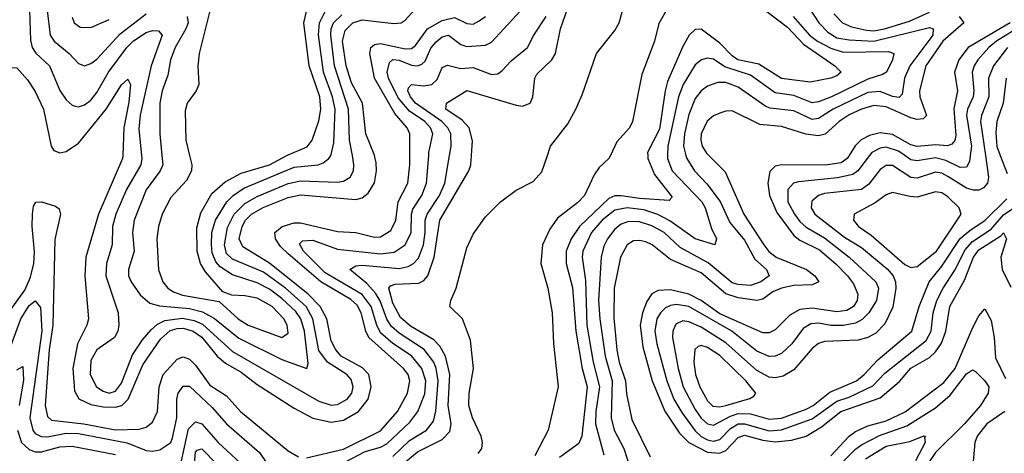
# Model space of a CAD drawing. Header units: inches. Extents: x 884549 to 1028252, y 526810 to 653624.
# Tile 745 of 1056: x 1002319 to 1005513, y 589035 to 590440. Entities that reach past the tile are written whole.
import ezdxf

# ---------------------------------------------------------------- set-up
doc = ezdxf.new("R2010")
doc.units = ezdxf.units.IN
doc.header["$MEASUREMENT"] = 0
doc.layers.add('B0508', color=7, linetype='Continuous')
doc.layers.add('B0509', color=7, linetype='Continuous')

msp = doc.modelspace()

# ---------------------------------------------------------------- linework, layer by layer
at = {"layer": 'B0508', "color": 5}
for points, elevation in [([(1002653.6, 590000), (1002653.1, 589990), (1002574.9, 589810), (1002534, 589670), (1002530.4, 589610), (1002542.4, 589470), (1002536.9, 589450), (1002506.8, 589390), (1002492.3, 589310), (1002497.2, 589237.2), (1002510.7, 589210.7), (1002550, 589193.3), (1002590, 589185.6), (1002630, 589184), (1002650.3, 589190), (1002671.5, 589210), (1002719, 589321), (1002775.6, 589404.4), (1002807.6, 589432.4), (1002830, 589439.6), (1002850, 589440.2), (1002882.5, 589430), (1002910, 589411.4), (1002959.9, 589350), (1002986.8, 589326.8), (1003037.7, 589297.7), (1003090, 589257.3), (1003210, 589181.3), (1003270, 589148.2), (1003330, 589135.3), (1003370, 589142.2), (1003418.3, 589170), (1003449.9, 589210), (1003459.8, 589250), (1003451.8, 589290), (1003431.3, 589311.3), (1003362.4, 589350), (1003344.3, 589370), (1003330, 589399.2), (1003315.1, 589470), (1003294, 589510), (1003254.7, 589550), (1003130, 589650.4), (1003043.5, 589703.5), (1003030.7, 589730), (1003040.4, 589770), (1003052, 589790), (1003070.7, 589809.3), (1003108.9, 589831.1), (1003190, 589863.9), (1003230, 589872.5), (1003410, 589857.8), (1003430, 589862.9), (1003450, 589877.7), (1003470, 589911.1), (1003477, 589950), (1003475.9, 589975.9), (1003470.3, 590000)], 2020), ([(1002714.6, 590000), (1002715.6, 589990), (1002711.8, 589970), (1002665.6, 589890), (1002631.7, 589810), (1002620.7, 589770), (1002618.8, 589710), (1002601, 589650), (1002598.7, 589610), (1002638.3, 589490), (1002641.2, 589450), (1002637.4, 589430), (1002627, 589410), (1002570, 589369.8), (1002550, 589335.1), (1002548.4, 589290), (1002568.4, 589250), (1002590, 589235.8), (1002610, 589230.1), (1002630, 589236.1), (1002650, 589261.9), (1002685.8, 589354.2), (1002717.8, 589402.2), (1002745.5, 589434.5), (1002766.6, 589453.4), (1002790, 589465), (1002847.4, 589472.6), (1002885.1, 589465.1), (1002912.7, 589452.7), (1003010, 589364.5), (1003290, 589203.5), (1003330, 589191.1), (1003350, 589192.8), (1003381.3, 589210), (1003396.3, 589230), (1003400.9, 589250), (1003394.4, 589274.4), (1003380.5, 589290), (1003317.7, 589330), (1003290, 589367.4), (1003270, 589470), (1003248.6, 589510), (1003181.2, 589570), (1003110, 589622), (1003010, 589663.8), (1002990, 589682.4), (1002983.9, 589710), (1002993, 589767), (1003015.3, 589810), (1003050, 589844.8), (1003090, 589867.1), (1003190, 589908.7), (1003230, 589918.1), (1003350, 589913.3), (1003370, 589916.3), (1003391.3, 589930), (1003402.5, 589950), (1003403.5, 589970), (1003398.3, 590000)], 2040), ([(1002780.6, 590000), (1002783.7, 589970), (1002775.5, 589950), (1002730, 589889.1), (1002690.8, 589790), (1002685.1, 589750), (1002690.8, 589690), (1002672.3, 589630), (1002672.8, 589610), (1002680.8, 589590), (1002710, 589548.1), (1002741.2, 589521.2), (1002773.1, 589513.1), (1002870, 589504.1), (1002912.8, 589492.8), (1002951.4, 589471.4), (1003030, 589408.1), (1003170, 589338.4), (1003250.6, 589309.4), (1003254.5, 589325.5), (1003242.9, 589430), (1003231.3, 589470), (1003214.6, 589494.6), (1003170, 589536.9), (1003130, 589566.4), (1003090, 589586.9), (1003010, 589612.9), (1002970, 589639.1), (1002955.6, 589655.6), (1002944.1, 589684.1), (1002941.2, 589710), (1002942.8, 589750), (1002954.5, 589790), (1002991.7, 589850), (1003011.7, 589870), (1003046.3, 589893.7), (1003210, 589962), (1003287.3, 589970), (1003304.1, 589975.9), (1003322.2, 589990), (1003328.4, 590000)], 2060), ([(1002870.4, 590000), (1002877.9, 589970), (1002877, 589950), (1002860.9, 589919.1), (1002810, 589864.1), (1002781.2, 589810), (1002769.1, 589770), (1002764.4, 589730), (1002769.7, 589629.7), (1002783.8, 589590), (1002800.4, 589570), (1002818.5, 589558.5), (1002847.4, 589547.4), (1002966.2, 589526.2), (1003028.2, 589470), (1003060.8, 589450), (1003170, 589410.1), (1003190, 589424.2), (1003186.9, 589450), (1003176, 589470), (1003138.3, 589510), (1003090, 589537.1), (1003050, 589545.2), (1003007, 589547), (1002978, 589558), (1002922.4, 589622.4), (1002906.3, 589650), (1002895.2, 589690), (1002894.3, 589765.7), (1002906.4, 589813.6), (1002942.9, 589877.1), (1002985.3, 589914.7), (1003037.4, 589942.6), (1003130, 589969.2), (1003186.3, 590000)], 2080), ([(1003250, 589019.9), (1003370, 589048.2), (1003490, 589107.5), (1003545.1, 589170), (1003577, 589230), (1003585.2, 589270), (1003579, 589290), (1003564.2, 589310), (1003452.1, 589410), (1003441.7, 589430), (1003427, 589490), (1003414.3, 589514.3), (1003393.3, 589533.3), (1003296.6, 589590), (1003190, 589680.8), (1003165.4, 589705.4), (1003149.1, 589730), (1003147.1, 589750), (1003170.7, 589769.3), (1003210, 589782), (1003230, 589781.7), (1003350, 589753.9), (1003410, 589750.4), (1003470, 589734.7), (1003490, 589736.4), (1003522.9, 589757.1), (1003538.9, 589790), (1003547.1, 589850), (1003578.6, 589910), (1003584.2, 589970), (1003584.5, 590000)], 1980), ([(1003334.5, 588985.5), (1003439.6, 589040.4), (1003490, 589054.7), (1003510, 589065.3), (1003584.4, 589135.6), (1003610.6, 589170), (1003632.9, 589227.1), (1003636.8, 589270), (1003623.9, 589310), (1003590.3, 589350.3), (1003530, 589390.2), (1003490, 589425), (1003477.6, 589450), (1003459.7, 589510), (1003430, 589549.7), (1003310, 589619.5), (1003240.3, 589690), (1003226.8, 589713.2), (1003236.9, 589723.1), (1003270, 589725.6), (1003350, 589696.5), (1003490, 589681), (1003533.4, 589686.6), (1003570, 589710), (1003588.5, 589750), (1003589.7, 589810), (1003593.9, 589826.1), (1003623.6, 589870), (1003638.8, 589910), (1003645.9, 590000)], 1960), ([(1003530, 589024.6), (1003583.9, 589076.1), (1003638.4, 589110), (1003661.4, 589138.6), (1003668.7, 589171.3), (1003677.1, 589270), (1003670.6, 589310), (1003662.6, 589330), (1003631.4, 589371.4), (1003550, 589423.9), (1003525.2, 589445.2), (1003510, 589469.5), (1003488.4, 589528.4), (1003473.6, 589553.6), (1003444.9, 589584.9), (1003389.9, 589630), (1003410, 589642.2), (1003430, 589644.5), (1003550, 589633.6), (1003579.8, 589640.2), (1003597.1, 589650), (1003612.5, 589667.5), (1003628.5, 589710), (1003634.8, 589750), (1003634.8, 589790), (1003641, 589810), (1003681.2, 589870), (1003698.2, 589910), (1003713.7, 590000)], 1940), ([(1003549.9, 588990), (1003610, 589039.4), (1003690, 589079.2), (1003714.6, 589105.4), (1003718.5, 589130), (1003709, 589190), (1003714.4, 589290), (1003700.4, 589350), (1003681.7, 589381.7), (1003662.3, 589402.3), (1003586.6, 589446.6), (1003554.9, 589474.8), (1003530, 589521.5), (1003516.6, 589570), (1003522.4, 589577.6), (1003537, 589583), (1003613.4, 589586.6), (1003630, 589594.6), (1003642.6, 589610), (1003663.4, 589670), (1003681.8, 589790), (1003776.1, 589950), (1003782.5, 589970), (1003784.5, 590000)], 1920), ([(1003806.1, 589033.9), (1003818.1, 589050), (1003820.7, 589070), (1003816.5, 589090), (1003788.1, 589150), (1003776.2, 589190), (1003777.5, 589230), (1003791.4, 589310), (1003781.5, 589401.5), (1003755, 589470), (1003714.5, 589510), (1003717.5, 589530), (1003735.4, 589570), (1003770, 589700.9), (1003790, 589744.9), (1003830, 589801.3), (1003878.5, 589850), (1003930, 589887.8), (1003984.6, 589915.4), (1004013, 589947), (1004030.7, 590000)], 1880), ([(1004235.1, 590000), (1004230.3, 589989.7), (1004199.1, 589960.9), (1004182.3, 589937.7), (1004151.6, 589870), (1004130, 589847.3), (1004063.6, 589796.4), (1004039.1, 589760.9), (1004015.4, 589710), (1004009.4, 589650), (1004031.8, 589570), (1004046, 589490), (1004050.9, 589390.9), (1004065.5, 589250), (1004032.8, 589110), (1003990, 589026.8)], 1880), ([(1004356.1, 590000), (1004356.9, 589990), (1004378.6, 589938.6), (1004435.3, 589864.7), (1004425.7, 589854.3), (1004330, 589860.4), (1004270, 589869.2), (1004250, 589869), (1004230, 589860.3), (1004134.7, 589770), (1004107.5, 589730), (1004092.2, 589690), (1004091.6, 589650), (1004112.6, 589572.6), (1004123.5, 589430), (1004144, 589310), (1004159.5, 589250), (1004142.6, 589090), (1004133, 589067), (1004070, 589020.6)], 1920), ([(1004420.7, 590000), (1004420.4, 589990), (1004435.3, 589950), (1004531.6, 589850), (1004542, 589830), (1004562.8, 589762.8), (1004579.4, 589730), (1004573.4, 589710), (1004510, 589729.9), (1004428.3, 589788.3), (1004389, 589809), (1004343.8, 589823.9), (1004289.3, 589830.7), (1004250, 589822.5), (1004208.6, 589790), (1004174.4, 589750), (1004145.9, 589690), (1004143.7, 589670), (1004154.3, 589594.3), (1004159.1, 589450), (1004179.1, 589330), (1004199.9, 589250), (1004187.5, 589170), (1004186.6, 589130), (1004214.2, 589030)], 1940), ([(1004480.1, 590000), (1004482.6, 589990), (1004507.7, 589950), (1004548, 589908), (1004591.3, 589851.3), (1004622.8, 589782.8), (1004670, 589725.6), (1004703.8, 589663.8), (1004741.3, 589630), (1004750.2, 589610), (1004723.3, 589590), (1004690, 589578.2), (1004650, 589581.3), (1004630, 589587.5), (1004552.2, 589652.2), (1004461.5, 589701.5), (1004410, 589750.5), (1004370, 589771.6), (1004330, 589785.2), (1004294.3, 589785.7), (1004270, 589776.9), (1004250, 589761.1), (1004226.1, 589730), (1004213.9, 589706.1), (1004204.9, 589670), (1004196.9, 589530), (1004200.7, 589470), (1004217.8, 589350), (1004241.3, 589270), (1004237.6, 589150), (1004247.6, 589110), (1004278.5, 589050), (1004305, 588970)], 1960), ([(1004554.5, 590000), (1004607.1, 589947.1), (1004668, 589810), (1004732.3, 589710), (1004748.5, 589688.5), (1004772.4, 589670), (1004871.6, 589630), (1004898.7, 589610), (1004910.8, 589590), (1004890, 589580.6), (1004830, 589578.4), (1004790, 589570), (1004762.1, 589557.9), (1004730, 589534.4), (1004710.5, 589529.5), (1004650, 589538.3), (1004610, 589551.7), (1004530, 589619.6), (1004430, 589663.3), (1004370.9, 589710), (1004350, 589720.5), (1004330, 589724.9), (1004310, 589722.8), (1004290, 589709.9), (1004268, 589670), (1004247.9, 589570), (1004246.7, 589473.3), (1004255.6, 589370), (1004263.7, 589330), (1004283.8, 589270), (1004287.2, 589227.2), (1004304.2, 589144.1), (1004363.7, 589023.7)], 1980), ([(1005009.3, 590000), (1005002.8, 589990), (1004983.5, 589976.5), (1004931.3, 589968.7), (1004790, 589969.9), (1004770, 589965.8), (1004751.9, 589948.1), (1004745.5, 589910), (1004750.8, 589870), (1004774.8, 589814.8), (1004830, 589740.4), (1004850, 589725.7), (1004913.8, 589693.8), (1004967.8, 589647.8), (1005003.7, 589610), (1005023.8, 589583.8), (1005037.8, 589550), (1005035.9, 589530), (1005023.3, 589510), (1005002.1, 589497.9), (1004970, 589493.3), (1004890, 589505.5), (1004850, 589501.3), (1004817.1, 589482.9), (1004770, 589434.5), (1004750, 589425.5), (1004730, 589425.6), (1004590, 589486.6), (1004530, 589529.6), (1004490, 589550.4), (1004430, 589564.1), (1004390, 589562.7), (1004369, 589551), (1004352.8, 589527.2), (1004338.9, 589490), (1004331.2, 589450), (1004340.1, 589379.9), (1004371, 589270), (1004411.6, 589171.6), (1004459.5, 589099.5), (1004489.3, 589069.3), (1004550, 589038.6), (1004590, 589035.3), (1004610, 589043.6), (1004650, 589086.3), (1004670, 589093.3), (1004730, 589076.9), (1004770, 589071.7), (1004822.7, 589077.3), (1004870, 589090.6), (1004919.7, 589120.3), (1004982.9, 589170), (1005110, 589214.5), (1005172.8, 589267.2), (1005210, 589310.6), (1005270, 589345.2), (1005290, 589363.2), (1005308.5, 589391.5), (1005323, 589430), (1005336.1, 589510), (1005383.9, 589596.1), (1005413.1, 589670), (1005430, 589693.9), (1005501, 589739), (1005510, 589749.4), (1005519.7, 589730), (1005501, 589670), (1005505.9, 589630), (1005533.6, 589573.6)], 2020), ([(1005075.6, 590000), (1005037.2, 589950), (1005021.2, 589938.8), (1004972.1, 589927.9), (1004845.2, 589914.8), (1004829.4, 589910), (1004810.1, 589890), (1004811, 589850), (1004831.7, 589810), (1004850, 589785.7), (1004870, 589767.3), (1004930, 589732.9), (1005009.3, 589670), (1005096.1, 589590), (1005104.4, 589570), (1005098.1, 589530), (1005073.5, 589490), (1005051.5, 589468.5), (1005030, 589457), (1004990, 589448.5), (1004950, 589449.3), (1004910, 589456.6), (1004885.2, 589454.8), (1004860.5, 589439.5), (1004823.1, 589390), (1004790, 589358.5), (1004770, 589349.5), (1004750, 589348.5), (1004710, 589365.3), (1004628.8, 589430), (1004490, 589510.6), (1004450, 589517), (1004430, 589514.1), (1004414, 589506), (1004398, 589490), (1004385.8, 589470), (1004379.8, 589430), (1004385.6, 589390), (1004418.5, 589270), (1004441.3, 589210), (1004466.7, 589166.7), (1004510, 589107), (1004529.3, 589089.3), (1004550, 589078.5), (1004570, 589074.3), (1004590, 589079.5), (1004624.7, 589115.3), (1004650, 589129.8), (1004670.6, 589130.6), (1004750, 589107.3), (1004790, 589110.4), (1004890, 589146.4), (1004970, 589204.1), (1005010, 589217), (1005086.7, 589253.3), (1005125.1, 589294.9), (1005259.5, 589400.5), (1005275.5, 589430), (1005282.1, 589490), (1005293.5, 589530), (1005313.9, 589570), (1005352.2, 589627.8), (1005385.5, 589694.5), (1005410, 589721.3), (1005470, 589760.7), (1005510, 589807.5), (1005550, 589834.9)], 2040), ([(1005451.4, 590000), (1005461.4, 589930), (1005457.7, 589910), (1005445, 589895), (1005430, 589888), (1005412.5, 589887.5), (1005390, 589893.6), (1005330, 589932.2), (1005310, 589942.3), (1005290, 589945.8), (1005230, 589926.9), (1005210, 589928.7), (1005150, 589967.3), (1005130, 589967.8), (1005110, 589954.8), (1005072.9, 589907.1), (1005050, 589889.9), (1004930, 589876.6), (1004910.1, 589869.9), (1004888.2, 589851.8), (1004886.3, 589830), (1004898.5, 589810), (1004994.9, 589734.9), (1005050, 589701.3), (1005132.7, 589632.7), (1005152.3, 589610), (1005159.7, 589590), (1005161, 589570), (1005151.5, 589508.5), (1005125.3, 589454.7), (1005095.6, 589424.4), (1005069.8, 589410.2), (1005038.6, 589401.4), (1004930, 589396.7), (1004910, 589390.3), (1004890, 589373.9), (1004830, 589305.1), (1004795.4, 589284.6), (1004770, 589279.1), (1004750, 589281.7), (1004710, 589302.6), (1004610, 589393.1), (1004530, 589443.2), (1004490, 589461.3), (1004470, 589464.3), (1004447, 589453), (1004437.4, 589430), (1004437.1, 589410), (1004455, 589310), (1004471.3, 589250), (1004510, 589176.9), (1004530, 589148.7), (1004550.5, 589130.5), (1004570, 589125.7), (1004624.5, 589155.5), (1004650, 589163.8), (1004690, 589162.5), (1004750, 589145.5), (1004790, 589149.1), (1004870, 589177.5), (1004893.1, 589190), (1004946.7, 589233.3), (1005033.1, 589270), (1005058.6, 589290), (1005102.5, 589337.5), (1005212.6, 589430), (1005236.5, 589510), (1005268.6, 589590), (1005310, 589641), (1005369.6, 589730.4), (1005402, 589758), (1005450, 589788.8), (1005520.9, 589859.1)], 2060), ([(1005402.4, 590000), (1005399.6, 589980.4), (1005390, 589961.6), (1005370, 589960.6), (1005323.4, 589983.4), (1005290, 589992.8), (1005230, 589982.2), (1005210, 589985.9), (1005190, 590000)], 2040), ([(1005499.7, 590000), (1005521.5, 589941.5)], 2080), ([(1002283.5, 589490), (1002336.4, 589563.6), (1002354.9, 589605.1), (1002365.2, 589650), (1002367.6, 589687.6), (1002359.8, 589770), (1002361, 589810), (1002364.2, 589835.8), (1002371.3, 589848.7), (1002390, 589849.5), (1002435.2, 589835.2), (1002447.2, 589827.2), (1002452.3, 589810), (1002432.9, 589727.1), (1002426.7, 589450), (1002414.9, 589370), (1002402.2, 589190), (1002410, 589154), (1002422.6, 589142.6), (1002527.2, 589130), (1002630, 589110.4), (1002707.2, 589112.8), (1002730, 589119.2), (1002750, 589136), (1002766.5, 589170), (1002771.3, 589250), (1002785.1, 589290), (1002830, 589339.9), (1002850, 589347.2), (1002870, 589339.9), (1002890, 589320.8), (1002935.8, 589255.8), (1002990, 589220.6), (1003035.7, 589170), (1003190, 589043.1), (1003223.5, 589023.5)], 1980), ([(1002271, 589329), (1002322.9, 589470), (1002350, 589513.7), (1002370, 589528.6), (1002387, 589507), (1002391, 589430), (1002352.7, 589150), (1002361.8, 589110), (1002370, 589099), (1002388.8, 589088.8), (1002410, 589088.4), (1002470, 589100.4), (1002510, 589098.9), (1002668.4, 589068.4), (1002730, 589043.9), (1002750, 589042), (1002773.6, 589046.4), (1002809.9, 589070), (1002815.5, 589084.5), (1002828.8, 589150), (1002829.3, 589210), (1002833.6, 589230), (1002850, 589252.5), (1002870, 589252.7), (1002943.5, 589183.5), (1002990, 589130.1), (1003096.9, 589036.9), (1003184, 588910)], 1960), ([(1004950, 589026.1), (1005009.3, 589090), (1005030, 589105.8), (1005070, 589123.3), (1005130, 589139.8), (1005191, 589169), (1005316.3, 589263.7), (1005353.2, 589310), (1005410, 589440.6), (1005430, 589479.8), (1005450, 589502.7), (1005470, 589464.9), (1005479.9, 589410), (1005483.6, 589343.6), (1005516.8, 589276.9)], 1980), ([(1002310, 589304.7), (1002330, 589315.5), (1002331.8, 589271.8), (1002318.2, 589190)], 1940), ([(1004970.8, 588989.2), (1005030, 589047.7), (1005050, 589061.7), (1005107.5, 589092.5), (1005196, 589124), (1005290, 589181.6), (1005336.9, 589223.1), (1005390, 589292.1), (1005410, 589305), (1005419.5, 589299.5), (1005449.6, 589270), (1005462, 589250), (1005459.8, 589230), (1005435, 589190), (1005383.3, 589130), (1005290, 589037.3), (1005246.5, 588973.5)], 1960), ([(1005514.2, 589170), (1005456.1, 589130), (1005424.6, 589090), (1005417.4, 589070), (1005411.6, 589008.4), (1005390, 588936.2), (1005370, 588906.9), (1005350, 588893.3), (1005310, 588881.3), (1005250, 588882.4), (1005230, 588877.7), (1005208.9, 588870), (1005198.7, 588850), (1005210, 588829), (1005244, 588810), (1005290.8, 588790), (1005350, 588774.3), (1005397.4, 588737.4), (1005426.5, 588726.5), (1005450, 588729), (1005570, 588777.5)], 1980), ([(1002844.6, 589010), (1002866.4, 589113.6), (1002890, 589137.2), (1002910, 589130.5), (1002963.3, 589070), (1003049.8, 588989.8)], 1940), ([(1002312.8, 589110), (1002325.1, 589070), (1002350, 589047.5), (1002370, 589039.7), (1002390, 589039.2), (1002450, 589055.5), (1002490, 589057.8), (1002630, 589031.2)], 1940), ([(1005062.9, 589017.2), (1005130, 589057.4), (1005206.6, 589073.4), (1005251.6, 589091.6), (1005257.1, 589090), (1005253.8, 589086.2), (1005255.9, 589070), (1005224.3, 589010)], 1940), ([(1002885.2, 588990), (1002890, 589038), (1002895.5, 589044.5), (1002910, 589049.2), (1003008.6, 588948.6)], 1920)]:
    msp.add_lwpolyline(points, dxfattribs=dict(at, elevation=elevation))
at = {"layer": 'B0508', "color": 5, "elevation": 2080}
for points in [[(1005290, 589881.8), (1005230, 589865.3), (1005206.6, 589866.6), (1005150, 589880.2), (1005130, 589872.7), (1005093.3, 589846.7), (1005025.2, 589810), (1005023.5, 589790), (1005039.5, 589770), (1005081.4, 589741.4), (1005190, 589646.5), (1005210, 589637), (1005230, 589640.1), (1005292.4, 589690), (1005372.5, 589810), (1005366.4, 589830), (1005330, 589866.4), (1005310, 589878.5)], [(1004530, 589384.1), (1004519.4, 589380.6), (1004508.7, 589371.3), (1004505.6, 589330), (1004511.3, 589290), (1004524.7, 589250), (1004550, 589205.2), (1004567.9, 589187.9), (1004590, 589184.8), (1004610, 589189.6), (1004687.7, 589212.3), (1004700.6, 589219.4), (1004706.5, 589230), (1004673.9, 589270), (1004590, 589352.2), (1004550, 589377.9)]]:
    msp.add_lwpolyline(points, close=True, dxfattribs=at)
at = {"layer": 'B0509', "color": 5}
for points, elevation in [([(1003470.3, 590000), (1003470, 590001.1), (1003441.5, 590070), (1003431.1, 590170), (1003395.7, 590235.7), (1003378.3, 590290), (1003366.3, 590370), (1003374.8, 590405.2), (1003399.5, 590430), (1003430, 590439.3), (1003532.5, 590427.5), (1003556.1, 590430), (1003570, 590438.7), (1003670, 590550.1)], 2020), ([(1002350, 590504.9), (1002354.2, 590374.2), (1002360.2, 590350), (1002371.6, 590331.6), (1002415.7, 590290), (1002450, 590210.2), (1002470, 590180.2), (1002490, 590163), (1002500, 590160), (1002510, 590157.3), (1002530, 590163.9), (1002550, 590179.6), (1002570, 590204.2), (1002607.3, 590270), (1002667.1, 590350), (1002688.7, 590371.3), (1002730, 590398.2), (1002750, 590405), (1002770, 590403.4), (1002781, 590390), (1002745.8, 590290), (1002710.4, 590130.4), (1002705.4, 590085.4), (1002714.6, 590000)], 2040), ([(1002944.8, 590504.8), (1002901.9, 590330), (1002897.2, 590290), (1002900.9, 590230), (1002892, 590210), (1002862.5, 590170), (1002855.6, 590144.4), (1002857.8, 590050), (1002870.4, 590000)], 2080), ([(1003645.9, 590000), (1003646.7, 590010), (1003659.8, 590070), (1003652, 590090), (1003632.9, 590110), (1003583.3, 590143.3), (1003546.6, 590186.6), (1003515.3, 590250), (1003511.1, 590270), (1003518.7, 590301.3), (1003530, 590310.9), (1003550, 590308.5), (1003590, 590292.3), (1003610, 590290.1), (1003623.8, 590296.2), (1003634, 590306), (1003652.6, 590347.4), (1003670, 590368.1), (1003690, 590384.4), (1003710, 590389.6), (1003750, 590359.9), (1003770, 590353), (1003830, 590357), (1003850, 590367.2), (1003970, 590497)], 1960), ([(1003784.5, 590000), (1003787.8, 590047.8), (1003776.7, 590090), (1003754.9, 590114.9), (1003701.8, 590150), (1003704, 590170), (1003770, 590210.6), (1003930, 590162.6), (1003950, 590160.1), (1003975, 590170), (1003983.8, 590190), (1003989.9, 590250), (1003996.2, 590263.8), (1004045.6, 590310), (1004056.7, 590330), (1004073.3, 590410), (1004103.2, 590496.8)], 1920), ([(1004030.7, 590000), (1004040.7, 590030), (1004097.6, 590102.4), (1004123.6, 590150), (1004144, 590196), (1004189.8, 590330), (1004250, 590404.9), (1004263.1, 590430), (1004290, 590523.8)], 1880), ([(1004435.8, 590504.2), (1004392.7, 590427.3), (1004378.3, 590370), (1004337.4, 590262.6), (1004306.9, 590110), (1004296.8, 590090), (1004255.6, 590044.4), (1004235.1, 590000)], 1880), ([(1002408, 590470), (1002417.8, 590390), (1002431.7, 590370), (1002479.8, 590330), (1002510, 590298.2), (1002530, 590290.8), (1002550, 590297.7), (1002570, 590312.4), (1002645.7, 590394.3), (1002730, 590458.9)], 2060), ([(1003186.3, 590000), (1003190, 590002), (1003251.9, 590028.1), (1003268, 590050), (1003290, 590112.7), (1003296.3, 590150), (1003292.5, 590190), (1003258.5, 590290), (1003240.6, 590430), (1003250, 590466.3)], 2080), ([(1003328.4, 590000), (1003330, 590002.7), (1003338.7, 590041.3), (1003343, 590150), (1003333.9, 590190), (1003304.9, 590270), (1003289, 590391), (1003291.7, 590430), (1003311.7, 590468.3)], 2060), ([(1004738.6, 590470), (1004810, 590416), (1004861.1, 590361.1), (1004963.5, 590290), (1004983.2, 590270), (1004970, 590258.2), (1004950, 590250.7), (1004882.5, 590237.5), (1004790, 590249.6), (1004716.2, 590296.2), (1004648.3, 590310), (1004630, 590322.6), (1004590, 590364), (1004530, 590409.4), (1004510, 590408.7), (1004490.7, 590390), (1004470, 590353.2), (1004420.8, 590239.2), (1004412.6, 590210), (1004394.5, 590085.5), (1004355.3, 590010), (1004356.1, 590000)], 1920), ([(1004879.2, 590479.2), (1004911.4, 590430), (1004939.8, 590399.8), (1004970, 590381.4), (1005010, 590374.4), (1005090, 590370.2), (1005270, 590414.6), (1005282.2, 590410), (1005281.1, 590390), (1005205.9, 590290), (1005188.7, 590250), (1005181.6, 590198.4), (1005172.1, 590187.9), (1005150, 590190.8), (1005110, 590207), (1005070, 590203.9), (1004957.9, 590150), (1004910, 590119.6), (1004890, 590116.1), (1004830, 590144.5), (1004753.6, 590153.6), (1004739, 590159), (1004650, 590221.8), (1004610, 590236), (1004583.9, 590236.1), (1004550, 590224.3), (1004530, 590209.3), (1004510, 590184.1), (1004490, 590132.4), (1004475, 590070), (1004472.5, 590030), (1004480.1, 590000)], 1960), ([(1004959.5, 590459.5), (1004988.2, 590430), (1005016.8, 590416.8), (1005065.6, 590405.6), (1005090, 590403.6), (1005123.8, 590410), (1005205, 590435), (1005270, 590464.4)], 1980), ([(1002490, 590448.2), (1002496.6, 590430), (1002515.7, 590415.7), (1002550, 590414.8), (1002610, 590440.8)], 2080), ([(1002862.4, 590450), (1002865.5, 590430), (1002858.6, 590410), (1002824.1, 590350), (1002808.8, 590310), (1002799.7, 590260.3), (1002781.9, 590210), (1002774, 590170), (1002773.6, 590070), (1002780.6, 590000)], 2060), ([(1003398.3, 590000), (1003389.4, 590050), (1003386.2, 590150), (1003340.3, 590290), (1003328.7, 590390), (1003329.5, 590410), (1003336.8, 590430), (1003364.1, 590455.9)], 2040), ([(1003584.5, 590000), (1003585.1, 590070), (1003575.8, 590090), (1003536.4, 590136.4), (1003470.2, 590250), (1003454.9, 590330), (1003457.9, 590350), (1003470, 590359.1), (1003490, 590363.3), (1003570, 590346.1), (1003590, 590347.1), (1003603.3, 590356.7), (1003641.7, 590410), (1003690, 590437.7), (1003730, 590447.6), (1003770, 590427.2), (1003790, 590426), (1003810, 590436.1), (1003830, 590450.7)], 1980), ([(1003713.7, 590000), (1003718.9, 590030), (1003717.6, 590070), (1003708.1, 590090), (1003688.6, 590110), (1003603.3, 590170), (1003586.7, 590190), (1003578.2, 590210), (1003580.4, 590219.6), (1003589.6, 590230.4), (1003630, 590225.4), (1003656, 590230), (1003673.4, 590246.5), (1003690, 590285.5), (1003707.2, 590292.8), (1003750, 590281.6), (1003790, 590285.1), (1003850, 590262), (1003870, 590265), (1003884.2, 590275.8), (1003912.8, 590307.2), (1003966.8, 590350), (1003986.5, 590390), (1004027.2, 590450)], 1940), ([(1004827.8, 590450), (1004881.3, 590390), (1004906.9, 590370), (1004950, 590347.3), (1004990, 590334.7), (1005136.9, 590336.9), (1005154.1, 590330), (1005150.1, 590310.1), (1005130.3, 590269.7), (1005117.8, 590262.2), (1005070, 590247.8), (1004951.7, 590190), (1004910, 590173.7), (1004890, 590171), (1004830, 590194.6), (1004770, 590202.9), (1004690, 590260.1), (1004606.8, 590286.8), (1004570, 590312.2), (1004550, 590315.4), (1004530.1, 590309.9), (1004510, 590293.5), (1004471.5, 590230), (1004456.1, 590190), (1004421.7, 590030), (1004420.7, 590000)], 1940), ([(1005366, 590450), (1005381.4, 590430), (1005313.6, 590370), (1005258.3, 590290), (1005237.6, 590210), (1005238.9, 590190), (1005260.1, 590130), (1005250, 590118.7), (1005230, 590116.5), (1005210, 590121.5), (1005130, 590157.6), (1005090, 590162.3), (1005050, 590150.4), (1005010, 590131.4), (1004977.3, 590110), (1004931.2, 590068.8), (1004910, 590063.1), (1004869.1, 590069.1), (1004790, 590093.9), (1004720.1, 590100.1), (1004630, 590144.4), (1004610, 590144.1), (1004590, 590137.2), (1004570, 590128), (1004549.2, 590110.8), (1004529.7, 590070), (1004528, 590050), (1004532.4, 590030), (1004547.3, 590007.3), (1004554.5, 590000)], 1980), ([(1005531.7, 590430), (1005395.3, 590350), (1005365.1, 590310), (1005350.6, 590270), (1005360.6, 590210), (1005348.9, 590151.1), (1005355.1, 590064.9), (1005351.9, 590048.1), (1005342.9, 590037.1), (1005328.3, 590031.7), (1005290, 590034.2), (1005230, 590028.9), (1005210, 590034.4), (1005150, 590067.7), (1005110, 590073), (1005075.7, 590064.3), (1005048.9, 590051.1), (1005029.2, 590030.8), (1005009.3, 590000)], 2020), ([(1005575.2, 590424.8), (1005487.1, 590370), (1005462.9, 590350), (1005426.3, 590310), (1005414.8, 590290), (1005408.2, 590270), (1005414.3, 590210), (1005411.9, 590190), (1005393.4, 590150), (1005389.8, 590130.2), (1005406.6, 590030), (1005402.4, 590000)], 2040), ([(1005522.7, 590350), (1005477.6, 590290), (1005461.6, 590250), (1005462.1, 590190), (1005438.2, 590130), (1005435.7, 590110), (1005451.4, 590000)], 2060), ([(1002212.1, 590000), (1002226.5, 590070), (1002253.1, 590126.9), (1002259.3, 590150), (1002261.6, 590190), (1002257.4, 590250), (1002267.9, 590270), (1002290, 590285.5), (1002310, 590283.7), (1002345, 590244.9), (1002370, 590207.8), (1002396.5, 590150), (1002421, 590030), (1002430, 590016.5), (1002450, 590008.6), (1002470, 590012.8), (1002510, 590039.4), (1002599.5, 590150), (1002650, 590228.5), (1002670, 590246.9), (1002678.4, 590230), (1002673, 590173), (1002657.5, 590090), (1002653.6, 590000)], 2020), ([(1005519.1, 590250), (1005509.5, 590170), (1005488.7, 590110), (1005485.4, 590074.6), (1005488.9, 590028.9), (1005499.7, 590000)], 2080), ([(1005190, 590000), (1005170, 590014.1), (1005130, 590026.7), (1005110, 590023.7), (1005083.3, 590010), (1005075.6, 590000)], 2040)]:
    msp.add_lwpolyline(points, dxfattribs=dict(at, elevation=elevation))

doc.saveas('drawing.dxf')
